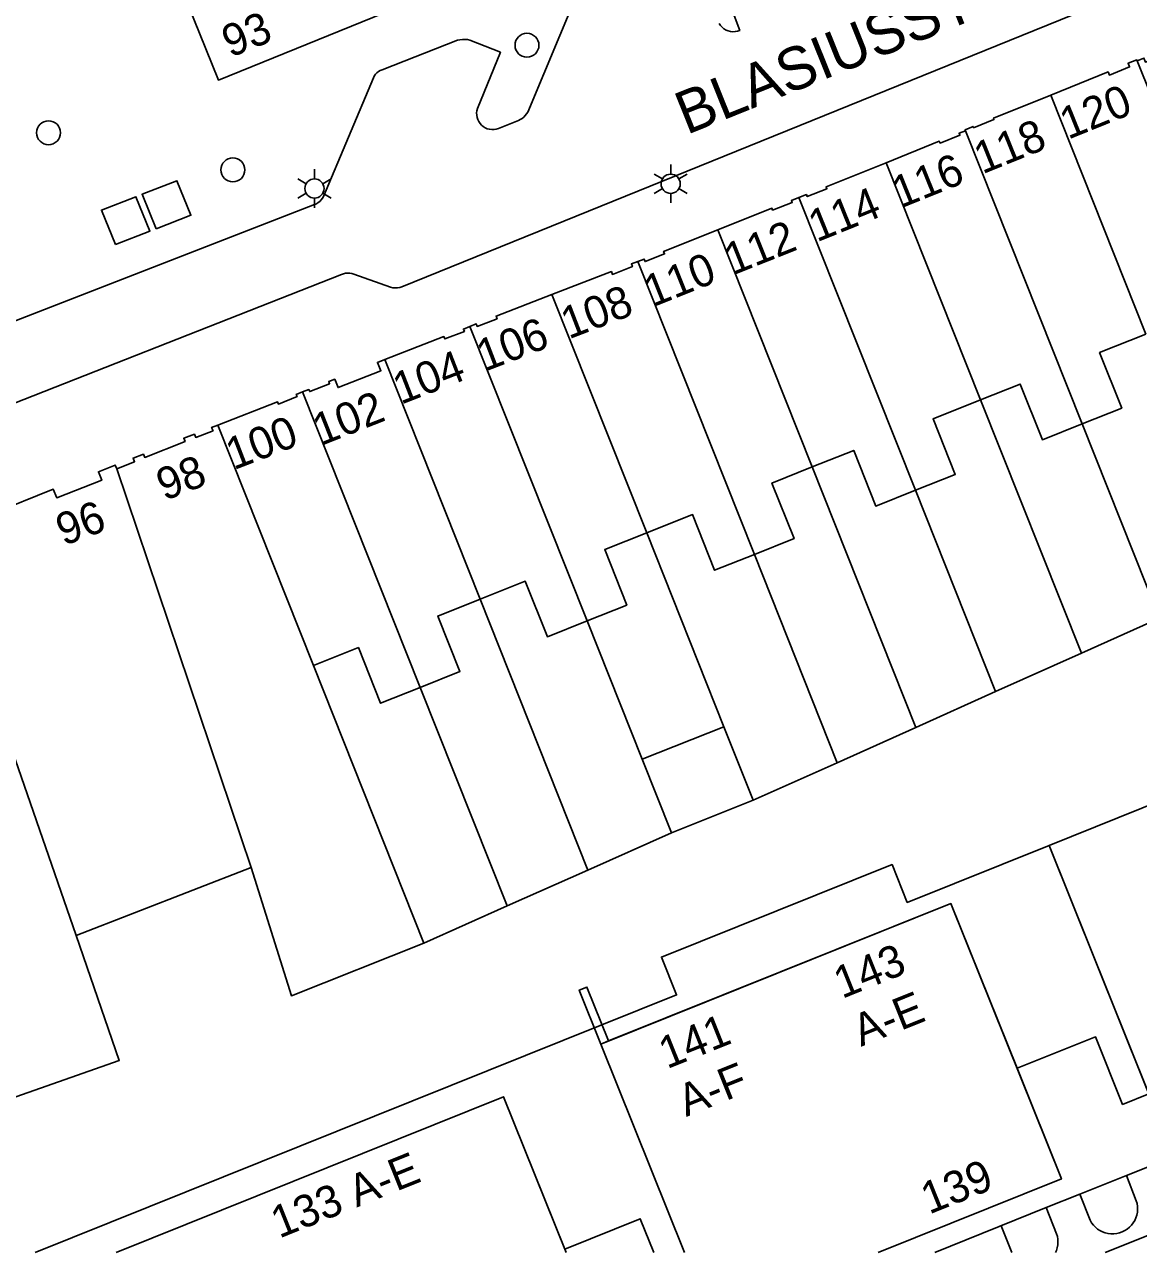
# Model space of a CAD drawing. Extents: x 122462 to 123306, y 485548 to 486417.
# Drawn here: x 122615.4 to 122667.6, y 485548.3 to 485605.8 of the extents above; entities that cross this region are included whole.
import ezdxf

# ---------------------------------------------------------------- set-up
doc = ezdxf.new("R2010")
doc.units = 0
for name, color, linetype in [('B-WE-IE-MEUBILAIR_WEGMEUBILAIR_VERKEERSBORD-S', 7, 'Continuous'), ('Level 1', 7, 'Continuous'), ('Level 10', 7, 'Continuous'), ('Level 11', 7, 'Continuous'), ('Level 17', 7, 'Continuous'), ('Level 19', 7, 'Continuous'), ('Level 2', 7, 'Continuous'), ('Level 21', 7, 'Continuous'), ('Level 4', 7, 'Continuous'), ('Level 42', 7, 'Continuous'), ('Level 50', 7, 'Continuous'), ('Level 53', 7, 'Continuous'), ('N werkgrens', 7, 'Continuous'), ('N-WE-GR-BOOM_DOORWORTELBARE RUIMTE-G', 7, 'Continuous')]:
    doc.layers.add(name, color=color, linetype=linetype)

msp = doc.modelspace()

# ---------------------------------------------------------------- linework, layer by layer
at = {"layer": 'Level 1'}
for p, q in [((122634.109, 485562.81), (122628.935, 485575.809)), ((122617.817, 485563.163), (122626.016, 485566.346)), ((122642.75, 485558.224), (122642.397, 485558.082)), ((122642.397, 485558.082), (122646.315, 485548.322))]:
    msp.add_line(p, q, dxfattribs=at)
for points in [[(122622.737, 485607.562), (122624.485, 485603.227), (122640.519, 485609.749), (122648.382, 485612.889)], [(122671.267, 485605.663), (122668.741, 485604.621), (122668.816, 485604.429), (122667.894, 485604.065), (122667.822, 485604.258), (122667.508, 485604.13)], [(122667.508, 485604.13), (122667.489, 485604.17), (122667.083, 485604.01), (122667.156, 485603.839), (122666.206, 485603.455), (122666.143, 485603.61), (122663.459, 485602.525)], [(122663.459, 485602.525), (122660.773, 485601.44), (122660.798, 485601.377), (122659.845, 485600.991), (122659.82, 485601.052), (122659.449, 485600.9), (122659.471, 485600.855)], [(122659.471, 485600.855), (122659.17, 485600.732), (122659.208, 485600.64), (122658.278, 485600.27), (122658.24, 485600.362), (122655.749, 485599.35)], [(122655.749, 485599.35), (122652.94, 485598.222), (122652.975, 485598.134), (122652.055, 485597.771), (122652.02, 485597.862), (122651.671, 485597.722)], [(122741.239, 485598.67), (122742.465, 485595.624), (122740.61, 485594.877), (122740.05, 485596.268), (122723.446, 485589.584), (122722.966, 485590.776), (122710.906, 485585.922), (122709.786, 485588.705), (122694.943, 485582.73), (122695.859, 485580.456), (122663.389, 485567.386), (122668.059, 485555.746)], [(122651.671, 485597.722), (122651.32, 485597.582), (122651.354, 485597.496), (122650.435, 485597.134), (122650.4, 485597.222), (122647.865, 485596.212)], [(122647.865, 485596.212), (122645.33, 485595.202), (122645.378, 485595.082), (122644.467, 485594.723), (122644.42, 485594.842), (122644.12, 485594.727)], [(122644.12, 485594.727), (122643.82, 485594.612), (122643.869, 485594.488), (122642.938, 485594.122), (122642.885, 485594.254), (122640.1, 485593.179)], [(122640.1, 485593.179), (122637.485, 485592.174), (122637.534, 485592.05), (122636.604, 485591.69), (122636.56, 485591.802), (122636.261, 485591.682)], [(122636.261, 485591.682), (122635.96, 485591.562), (122636.001, 485591.455), (122635.084, 485591.1), (122635.04, 485591.212), (122632.273, 485590.135)], [(122664.936, 485587.126), (122666.785, 485587.861), (122665.749, 485590.464), (122667.916, 485591.327)], [(122632.273, 485590.135), (122631.93, 485590.002), (122632.09, 485589.612), (122630.09, 485588.822), (122629.93, 485589.212), (122629.65, 485589.102), (122629.69, 485589.002), (122628.759, 485588.633), (122628.72, 485588.732), (122628.425, 485588.617)], [(122628.425, 485588.617), (122628.13, 485588.502), (122628.171, 485588.4), (122627.291, 485588.051), (122627.251, 485588.151), (122624.449, 485587.069)], [(122660.172, 485588.244), (122662.032, 485588.984), (122663.069, 485586.381), (122664.936, 485587.126)], [(122657.127, 485584.016), (122658.986, 485584.756), (122657.95, 485587.359), (122660.172, 485588.244)], [(122624.449, 485587.069), (122624.167, 485586.961), (122624.231, 485586.801), (122623.421, 485586.491), (122623.361, 485586.641), (122622.861, 485586.451), (122622.921, 485586.301), (122621.031, 485585.551), (122620.971, 485585.701), (122620.491, 485585.521), (122620.558, 485585.35), (122619.721, 485585.023)], [(122652.287, 485585.105), (122654.233, 485585.88), (122655.269, 485583.276), (122657.127, 485584.016)], [(122619.721, 485585.023), (122619.651, 485585.191), (122618.861, 485584.881), (122619.023, 485584.487), (122616.917, 485583.665), (122616.751, 485584.061), (122613.871, 485582.911), (122614.001, 485582.571), (122611.901, 485581.771), (122611.777, 485582.115), (122611.32, 485581.939)], [(122649.58, 485581.012), (122651.439, 485581.752), (122650.403, 485584.355), (122652.287, 485585.105)], [(122644.542, 485582.022), (122646.686, 485582.875), (122647.722, 485580.272), (122649.58, 485581.012)], [(122641.75, 485577.896), (122643.608, 485578.635), (122642.572, 485581.238), (122644.542, 485582.022)], [(122636.739, 485578.916), (122638.856, 485579.758), (122639.892, 485577.156), (122641.75, 485577.896)], [(122633.932, 485574.784), (122635.791, 485575.523), (122634.755, 485578.126), (122636.739, 485578.916)], [(122628.935, 485575.809), (122631.038, 485576.646), (122632.074, 485574.044), (122633.932, 485574.784)], [(122626.016, 485566.346), (122627.905, 485560.34), (122634.109, 485562.81)], [(122661.881, 485556.954), (122658.787, 485564.662), (122642.75, 485558.224)], [(122614.725, 485555.521), (122619.84, 485557.314), (122617.817, 485563.163)], [(122655.373, 485548.322), (122663.959, 485551.769), (122661.881, 485556.954)], [(122640.704, 485548.48), (122637.838, 485555.611), (122619.7, 485548.322)], [(122640.767, 485548.322), (122640.704, 485548.48)]]:
    msp.add_lwpolyline(points, dxfattribs=at)
at = {"layer": 'Level 10'}
for p, q in [((122667.005, 485551.925), (122664.825, 485551.055)), ((122664.825, 485551.055), (122663.253, 485550.427)), ((122663.253, 485550.427), (122658.028, 485548.322))]:
    msp.add_line(p, q, dxfattribs=at)
for points in [[(122615.901, 485548.322), (122645.937, 485560.38), (122645.227, 485562.15), (122656.029, 485566.486), (122656.739, 485564.717), (122663.389, 485567.386), (122668.934, 485553.565), (122669.34, 485553.735), (122669.402, 485553.584), (122688.763, 485561.377), (122689.007, 485560.771)], [(122646.315, 485548.322), (122642.397, 485558.082), (122658.787, 485564.662), (122663.959, 485551.769), (122655.373, 485548.322)], [(122640.766, 485548.322), (122637.838, 485555.611), (122619.7, 485548.322)], [(122669.687, 485552.996), (122669.601, 485552.961), (122667.005, 485551.925)]]:
    msp.add_lwpolyline(points, dxfattribs=at)
at = {"layer": 'Level 11'}
for p, q in [((122667.004, 485551.926), (122667.005, 485551.925)), ((122664.825, 485551.055), (122664.824, 485551.057))]:
    msp.add_line(p, q, dxfattribs=at)
for points in [[(122667.005, 485551.925), (122667.466, 485550.742), (122667.501, 485550.612), (122667.522, 485550.478), (122667.527, 485550.343), (122667.516, 485550.208), (122667.49, 485550.075), (122667.449, 485549.947), (122667.393, 485549.823), (122667.324, 485549.707), (122667.242, 485549.6), (122667.148, 485549.503), (122667.044, 485549.417), (122666.93, 485549.344), (122666.809, 485549.284), (122666.681, 485549.238), (122666.55, 485549.208), (122666.415, 485549.192), (122666.28, 485549.193), (122666.146, 485549.208), (122666.014, 485549.239), (122665.887, 485549.285), (122665.766, 485549.345), (122665.653, 485549.419), (122665.549, 485549.505), (122665.455, 485549.602), (122665.373, 485549.71), (122665.304, 485549.826), (122664.825, 485551.055)], [(122663.253, 485550.427), (122663.734, 485549.194), (122663.771, 485549.067), (122663.793, 485548.936), (122663.799, 485548.804), (122663.791, 485548.672), (122663.767, 485548.541), (122663.728, 485548.415), (122663.687, 485548.322)], [(122661.634, 485548.322), (122661.134, 485549.573)]]:
    msp.add_lwpolyline(points, dxfattribs=at)
at = {"layer": 'Level 17'}
for points in [[(122611.978, 485586.945), (122630.24, 485594.127), (122630.334, 485594.158), (122630.432, 485594.178), (122630.531, 485594.186), (122630.63, 485594.182), (122630.728, 485594.166), (122630.824, 485594.139), (122632.549, 485593.53), (122632.653, 485593.501), (122632.76, 485593.488), (122632.868, 485593.49), (122632.974, 485593.507), (122633.077, 485593.54), (122692.946, 485617.824)], [(122641.227, 485607.13), (122638.968, 485601.721), (122638.916, 485601.637), (122638.854, 485601.559), (122638.783, 485601.489), (122638.705, 485601.428), (122638.62, 485601.376), (122638.53, 485601.335), (122637.595, 485600.959), (122637.494, 485600.927), (122637.389, 485600.91), (122637.283, 485600.907), (122637.178, 485600.92), (122637.076, 485600.947), (122636.978, 485600.989), (122636.888, 485601.044), (122636.806, 485601.112), (122636.735, 485601.191), (122636.675, 485601.278), (122636.629, 485601.374), (122636.597, 485601.475), (122636.579, 485601.579), (122636.576, 485601.685), (122636.589, 485601.791), (122636.616, 485601.893), (122637.688, 485604.524), (122636.263, 485605.099), (122636.147, 485605.12), (122636.029, 485605.13), (122635.91, 485605.128), (122635.793, 485605.114), (122635.677, 485605.089), (122632.157, 485603.701), (122632.065, 485603.669), (122631.98, 485603.623), (122631.902, 485603.564), (122631.835, 485603.494), (122631.781, 485603.414), (122631.739, 485603.326), (122629.41, 485597.776), (122629.361, 485597.692), (122629.301, 485597.615), (122629.232, 485597.545), (122629.156, 485597.485), (122629.072, 485597.435), (122628.983, 485597.395), (122610.705, 485590.299)], [(122648.629, 485606.251), (122648.9, 485605.549), (122648.795, 485605.513), (122648.686, 485605.493), (122648.575, 485605.488), (122648.464, 485605.5), (122648.357, 485605.527), (122648.254, 485605.569), (122648.158, 485605.626), (122648.072, 485605.695), (122647.996, 485605.777), (122647.933, 485605.868)], [(122758.639, 485585.43), (122753.861, 485583.347), (122723.192, 485571.115), (122710.807, 485566.186), (122692.505, 485558.901), (122666.01, 485548.322)]]:
    msp.add_lwpolyline(points, dxfattribs=at)
at = {"layer": 'Level 19'}
for p, q in [((122664.893, 485576.384), (122660.172, 485588.244)), ((122668.558, 485578.027), (122664.936, 485587.126)), ((122657.142, 485572.908), (122652.287, 485585.105)), ((122660.881, 485574.585), (122657.127, 485584.016)), ((122644.542, 485582.022), (122648.156, 485572.942)), ((122653.462, 485571.258), (122649.58, 485581.012)), ((122641.789, 485566.23), (122636.739, 485578.916)), ((122644.329, 485571.418), (122641.75, 485577.896)), ((122668.558, 485578.027), (122664.893, 485576.384)), ((122664.893, 485576.384), (122660.881, 485574.585)), ((122638.007, 485564.546), (122633.932, 485574.784)), ((122660.881, 485574.585), (122657.142, 485572.908)), ((122657.142, 485572.908), (122653.462, 485571.258)), ((122653.462, 485571.258), (122649.529, 485569.495)), ((122645.7, 485567.972), (122641.789, 485566.23)), ((122641.789, 485566.23), (122638.007, 485564.546)), ((122638.007, 485564.546), (122634.109, 485562.81))]:
    msp.add_line(p, q, dxfattribs=at)
at = {"layer": 'Level 2'}
for p, q in [((122644.329, 485571.418), (122648.156, 485572.942)), ((122648.156, 485572.942), (122649.529, 485569.495)), ((122645.7, 485567.972), (122644.329, 485571.418)), ((122649.529, 485569.495), (122645.7, 485567.972))]:
    msp.add_line(p, q, dxfattribs=at)
at = {"layer": 'Level 21'}
msp.add_lwpolyline([(122642.397, 485558.082), (122641.384, 485560.607), (122641.737, 485560.749), (122642.75, 485558.224)], dxfattribs=at)
at = {"layer": 'Level 4'}
for p, q in [((122673.002, 485590.337), (122667.508, 485604.13)), ((122667.916, 485591.327), (122663.459, 485602.525)), ((122664.936, 485587.126), (122659.471, 485600.855)), ((122660.172, 485588.244), (122655.749, 485599.35)), ((122657.127, 485584.016), (122651.671, 485597.722)), ((122652.287, 485585.105), (122647.865, 485596.212)), ((122644.12, 485594.727), (122649.58, 485581.012)), ((122644.542, 485582.022), (122640.1, 485593.179)), ((122641.75, 485577.896), (122636.261, 485591.682)), ((122636.739, 485578.916), (122632.273, 485590.135)), ((122633.932, 485574.784), (122628.425, 485588.617)), ((122628.935, 485575.809), (122624.449, 485587.069)), ((122619.721, 485585.023), (122626.016, 485566.346)), ((122617.817, 485563.163), (122611.32, 485581.939))]:
    msp.add_line(p, q, dxfattribs=at)
at = {"layer": 'Level 42'}
for points in [[(122621.564, 485596.263), (122620.908, 485597.876), (122622.54, 485598.509), (122623.195, 485596.897), (122621.564, 485596.263)], [(122619.662, 485595.525), (122619.006, 485597.137), (122620.619, 485597.763), (122621.275, 485596.151), (122619.662, 485595.525)]]:
    msp.add_lwpolyline(points, dxfattribs=at)
at = {"layer": 'Level 50'}
for p, q in [((122628.981, 485598.597), (122628.981, 485599.047)), ((122645.272, 485598.593), (122644.882, 485598.818)), ((122645.662, 485598.818), (122645.662, 485599.268)), ((122646.441, 485598.818), (122646.051, 485598.593)), ((122628.591, 485598.372), (122628.201, 485598.597)), ((122629.76, 485598.597), (122629.37, 485598.372)), ((122628.591, 485597.922), (122628.201, 485597.697)), ((122628.981, 485597.247), (122628.981, 485597.697)), ((122629.76, 485597.697), (122629.37, 485597.922)), ((122645.272, 485598.143), (122644.882, 485597.918)), ((122645.662, 485597.468), (122645.662, 485597.918)), ((122646.441, 485597.918), (122646.051, 485598.143))]:
    msp.add_line(p, q, dxfattribs=at)
for centre in [(122645.662, 485598.368), (122628.981, 485598.147)]:
    msp.add_circle(centre, 0.45, dxfattribs=at)
at = {"layer": 'Level 53'}
for centre in [(122638.933, 485604.855), (122616.529, 485600.759), (122625.161, 485599.018)]:
    msp.add_circle(centre, 0.56, dxfattribs=at)
at = {"layer": 'N werkgrens'}
for points in [[(122661.881, 485556.954), (122665.552, 485558.426), (122666.825, 485555.251), (122668.059, 485555.746)], [(122644.871, 485548.322), (122644.238, 485549.899), (122640.704, 485548.48)]]:
    msp.add_lwpolyline(points, dxfattribs=at)

# ---------------------------------------------------------------- texts
at = {"layer": 'B-WE-IE-MEUBILAIR_WEGMEUBILAIR_VERKEERSBORD-S'}
for s, rotation, p in [('93', 22.01439, (122625.038, 485604.26)), ('120', 22.00348, (122664.271, 485600.426)), ('118', 22.00348, (122660.256, 485598.804)), ('116', 21.98755, (122656.41, 485597.197)), ('114', 21.98755, (122652.502, 485595.619)), ('112', 21.72343, (122648.56, 485594.067)), ('110', 21.72343, (122644.787, 485592.565)), ('108', 21.06594, (122640.889, 485591.074)), ('106', 21.06594, (122636.943, 485589.554)), ('104', 21.25939, (122633.026, 485588.013)), ('102', 21.55402, (122629.276, 485586.082)), ('100', 21.09973, (122625.199, 485584.948)), ('98', 21.21363, (122621.954, 485583.506)), ('96', 20.36594, (122617.232, 485581.398)), ('143', 21.8737, (122653.686, 485560.189)), ('A-E', 21.8737, (122654.576, 485557.95)), ('141', 21.8737, (122645.491, 485556.899)), ('A-F', 21.8737, (122646.386, 485554.662)), ('133 A-E', 21.89331, (122627.332, 485548.966)), ('139', 21.87848, (122657.767, 485550.092))]:
    msp.add_text(s, height=1.5, rotation=rotation, dxfattribs=at).set_placement(p)
at = {"layer": 'N-WE-GR-BOOM_DOORWORTELBARE RUIMTE-G'}
msp.add_text('BLASIUSSTRAAT', height=2, rotation=21.91205, dxfattribs=at).set_placement((122646.409, 485600.648))

doc.saveas('drawing.dxf')
